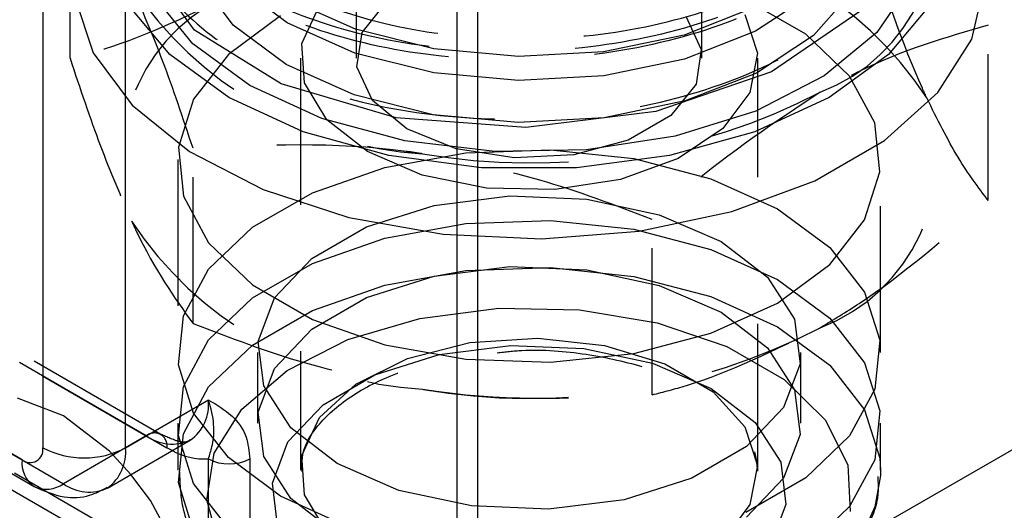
# Model space of a CAD drawing. Header units: inches. Extents: x 1907 to 2452, y -210 to -54.
# Tile 430 of 656: x 2003.22 to 2003.893, y -205.798 to -205.463. Entities that reach past the tile are written whole.
import ezdxf

# ---------------------------------------------------------------- set-up
doc = ezdxf.new("R2010")
doc.units = ezdxf.units.IN
doc.header["$LTSCALE"] = 0.5
doc.header["$MEASUREMENT"] = 0
doc.linetypes.add('HIDDEN', pattern=[0.225, 0.15, -0.075])
doc.layers.add('SID-M-H', color=4, linetype='HIDDEN')
doc.layers.add('SID-M-S', color=105, linetype='Continuous')

msp = doc.modelspace()

# ---------------------------------------------------------------- linework, layer by layer
at = {"layer": 'SID-M-H'}
for p, q in [((2003.4497, -205.19229), (2003.4497, -205.48965)), ((2003.68592, -205.48965), (2003.68592, -205.19229)), ((2003.30618, -205.74742), (2002.52837, -205.29839)), ((2003.31618, -205.74643), (2002.53836, -205.2974)), ((2002.54251, -205.30656), (2003.32033, -205.75558)), ((2002.4718, -205.33105), (2003.24961, -205.78007)), ((2003.25406, -205.48972), (2003.25406, -205.37001)), ((2003.33906, -205.47046), (2003.30543, -205.42463)), ((2003.36563, -205.46706), (2003.34225, -205.43586)), ((2003.40248, -205.46543), (2003.36655, -205.43869)), ((2003.82861, -205.43837), (2003.80547, -205.47201)), ((2003.87027, -205.47657), (2003.87936, -205.43802)), ((2003.25717, -205.44775), (2003.26987, -205.48596)), ((2003.33801, -205.47986), (2003.31152, -205.44706)), ((2003.4491, -205.4698), (2003.40291, -205.44911)), ((2003.75686, -205.47327), (2003.71592, -205.44963)), ((2003.7612, -205.44585), (2003.72244, -205.47123)), ((2003.78882, -205.44396), (2003.76209, -205.47425)), ((2002.6415, -205.45355), (2003.48285, -205.93926)), ((2003.32217, -205.48713), (2003.29398, -205.45334)), ((2003.41254, -205.47955), (2003.4246, -205.45358)), ((2003.45373, -205.472), (2003.47106, -205.45054)), ((2003.72204, -205.4549), (2003.67369, -205.47387)), ((2003.84164, -205.45334), (2003.81345, -205.48713)), ((2003.398, -205.46073), (2003.36229, -205.48704)), ((2003.67486, -205.46084), (2003.68547, -205.48371)), ((2003.71529, -205.45986), (2003.72395, -205.48628)), ((2003.79371, -205.45787), (2003.73342, -205.49884)), ((2003.40172, -205.49391), (2003.36563, -205.46706)), ((2003.44879, -205.48617), (2003.40248, -205.46543)), ((2003.50275, -205.4832), (2003.4491, -205.4698)), ((2003.88156, -205.58678), (2003.88156, -205.46708)), ((2003.47589, -205.92299), (2002.69807, -205.47396)), ((2003.39846, -205.50714), (2003.33906, -205.47046)), ((2003.45015, -205.49559), (2003.45373, -205.472)), ((2003.67369, -205.47387), (2003.61869, -205.4853)), ((2003.72244, -205.47123), (2003.67397, -205.49025)), ((2003.76209, -205.47425), (2003.72315, -205.49975)), ((2003.78681, -205.50187), (2003.75686, -205.47327)), ((2003.80547, -205.47201), (2003.76951, -205.50165)), ((2003.84703, -205.51309), (2003.87027, -205.47657)), ((2003.37689, -205.50825), (2003.33801, -205.47986)), ((2003.41429, -205.50642), (2003.41254, -205.47955)), ((2003.56049, -205.48848), (2003.50275, -205.4832)), ((2003.26987, -205.48596), (2003.29651, -205.5217)), ((2003.36267, -205.51645), (2003.32217, -205.48713)), ((2003.36229, -205.48704), (2003.33853, -205.51752)), ((2003.41156, -205.48965), (2003.41156, -205.77094)), ((2003.50258, -205.4996), (2003.44879, -205.48617)), ((2003.61869, -205.4853), (2003.56049, -205.48848)), ((2003.68547, -205.48371), (2003.6819, -205.5073)), ((2003.72395, -205.48628), (2003.71874, -205.513)), ((2003.72406, -205.77094), (2003.72406, -205.48965)), ((2003.81345, -205.48713), (2003.77295, -205.51645)), ((2003.44824, -205.51475), (2003.40172, -205.49391)), ((2003.46077, -205.51847), (2003.45015, -205.49559)), ((2003.67397, -205.49025), (2003.61882, -205.50171)), ((2003.56047, -205.5049), (2003.50258, -205.4996)), ((2003.61882, -205.50171), (2003.56047, -205.5049)), ((2003.73342, -205.49884), (2003.6544, -205.52613)), ((2003.72315, -205.49975), (2003.67445, -205.51885)), ((2003.76951, -205.50165), (2003.72268, -205.52571)), ((2003.80404, -205.53378), (2003.78681, -205.50187)), ((2003.42607, -205.53069), (2003.37689, -205.50825)), ((2003.47692, -205.53024), (2003.39846, -205.50714)), ((2003.42967, -205.5318), (2003.41429, -205.50642)), ((2003.6819, -205.5073), (2003.66456, -205.52876)), ((2003.41347, -205.53984), (2003.36267, -205.51645)), ((2003.50228, -205.52825), (2003.44824, -205.51475)), ((2003.71874, -205.513), (2003.70011, -205.53764)), ((2003.77295, -205.51645), (2003.72216, -205.53984)), ((2003.81073, -205.54587), (2003.84703, -205.51309)), ((2003.29651, -205.5217), (2003.33582, -205.55329)), ((2003.33853, -205.51752), (2003.32809, -205.5504)), ((2003.4843, -205.53786), (2003.46077, -205.51847)), ((2003.67445, -205.51885), (2003.61905, -205.53036)), ((2003.56556, -205.53691), (2003.47692, -205.53024)), ((2003.56043, -205.53356), (2003.50228, -205.52825)), ((2003.61905, -205.53036), (2003.56043, -205.53356)), ((2003.6544, -205.52613), (2003.56556, -205.53691)), ((2003.66456, -205.52876), (2003.63556, -205.5455)), ((2003.72268, -205.52571), (2003.6675, -205.54289)), ((2003.48289, -205.54599), (2003.42607, -205.53069)), ((2003.45733, -205.55343), (2003.42967, -205.5318)), ((2003.80753, -205.56714), (2003.80404, -205.53378)), ((2003.472, -205.55611), (2003.41347, -205.53984)), ((2003.5179, -205.55145), (2003.4843, -205.53786)), ((2003.6675, -205.54289), (2003.60694, -205.55225)), ((2003.72216, -205.53984), (2003.66363, -205.55611)), ((2003.70011, -205.53764), (2003.66973, -205.55802)), ((2003.32809, -205.5504), (2003.33159, -205.58376)), ((2003.54428, -205.55331), (2003.48289, -205.54599)), ((2003.63556, -205.5455), (2003.59838, -205.55551)), ((2003.76307, -205.57338), (2003.81073, -205.54587)), ((2003.33582, -205.55329), (2003.38599, -205.57927)), ((2003.33813, -205.67084), (2003.33813, -205.55114)), ((2003.4948, -205.5694), (2003.45733, -205.55343)), ((2003.46925, -205.56415), (2003.52452, -205.5542)), ((2003.53533, -205.56445), (2003.472, -205.55611)), ((2003.55752, -205.55757), (2003.5179, -205.55145)), ((2003.52452, -205.5542), (2003.58231, -205.55218)), ((2003.60694, -205.55225), (2003.54428, -205.55331)), ((2003.59838, -205.55551), (2003.55752, -205.55757)), ((2003.58231, -205.55218), (2003.63926, -205.55821)), ((2003.66363, -205.55611), (2003.60029, -205.56445)), ((2003.32765, -205.55877), (2003.32765, -205.69057)), ((2003.4197, -205.58144), (2003.46925, -205.56415)), ((2003.66973, -205.55802), (2003.6303, -205.57233)), ((2003.63926, -205.55821), (2003.69205, -205.57193)), ((2003.80797, -205.69057), (2003.80797, -205.55877)), ((2003.53876, -205.57828), (2003.4948, -205.5694)), ((2003.60029, -205.56445), (2003.53533, -205.56445)), ((2003.7971, -205.60001), (2003.80753, -205.56714)), ((2003.6303, -205.57233), (2003.58531, -205.57928)), ((2003.69205, -205.57193), (2003.73763, -205.59254)), ((2003.70629, -205.59433), (2003.76307, -205.57338)), ((2003.33159, -205.58376), (2003.34881, -205.61567)), ((2003.37876, -205.60507), (2003.4197, -205.58144)), ((2003.38599, -205.57927), (2003.44465, -205.59842)), ((2003.50294, -205.59017), (2003.55457, -205.58368)), ((2003.58531, -205.57928), (2003.53876, -205.57828)), ((2003.55457, -205.58368), (2003.60727, -205.58586)), ((2003.45657, -205.60478), (2003.50294, -205.59017)), ((2003.60727, -205.58586), (2003.65678, -205.59652)), ((2003.64303, -205.60775), (2003.70629, -205.59433)), ((2003.65678, -205.59652), (2003.69907, -205.6148)), ((2003.73763, -205.59254), (2003.77333, -205.61885)), ((2003.44465, -205.59842), (2003.50908, -205.60984)), ((2003.46925, -205.61237), (2003.52452, -205.60242)), ((2003.52452, -205.60242), (2003.58231, -205.60041)), ((2003.58231, -205.60041), (2003.63926, -205.60643)), ((2003.65188, -205.71938), (2003.65188, -205.59967)), ((2003.77333, -205.63049), (2003.7971, -205.60001)), ((2003.34881, -205.63367), (2003.37876, -205.60507)), ((2003.41921, -205.62635), (2003.45657, -205.60478)), ((2003.50908, -205.60984), (2003.57625, -205.613)), ((2003.57625, -205.613), (2003.64303, -205.60775)), ((2003.63926, -205.60643), (2003.69205, -205.62015)), ((2003.34881, -205.61567), (2003.37876, -205.64427)), ((2003.4197, -205.62966), (2003.46925, -205.61237)), ((2003.69907, -205.6148), (2003.73074, -205.63921)), ((2003.69205, -205.62015), (2003.73763, -205.64076)), ((2003.77333, -205.61885), (2003.7971, -205.64933)), ((2003.37876, -205.65329), (2003.4197, -205.62966)), ((2003.39389, -205.65312), (2003.41921, -205.62635)), ((2003.73763, -205.6568), (2003.77333, -205.63049)), ((2003.33159, -205.66558), (2003.34881, -205.63367)), ((2003.46925, -205.64451), (2003.52452, -205.63457)), ((2003.50294, -205.63839), (2003.55457, -205.6319)), ((2003.52452, -205.63457), (2003.58231, -205.63255)), ((2003.55457, -205.6319), (2003.60727, -205.63408)), ((2003.58231, -205.63255), (2003.63926, -205.63858)), ((2003.60727, -205.63408), (2003.65678, -205.64474)), ((2003.37876, -205.64427), (2003.4197, -205.6679)), ((2003.4197, -205.6618), (2003.46925, -205.64451)), ((2003.45657, -205.653), (2003.50294, -205.63839)), ((2003.63926, -205.63858), (2003.69205, -205.65229)), ((2003.65678, -205.64474), (2003.69907, -205.66302)), ((2003.73074, -205.63921), (2003.7492, -205.66779)), ((2003.73763, -205.64076), (2003.77333, -205.66707)), ((2003.7971, -205.64933), (2003.80753, -205.6822)), ((2003.34881, -205.68189), (2003.37876, -205.65329)), ((2003.38266, -205.68293), (2003.39389, -205.65312)), ((2003.41921, -205.67457), (2003.45657, -205.653)), ((2003.69205, -205.65229), (2003.73763, -205.67291)), ((2003.69205, -205.67741), (2003.73763, -205.6568)), ((2003.37876, -205.68544), (2003.4197, -205.6618)), ((2003.49313, -205.66726), (2003.54706, -205.6603)), ((2003.54706, -205.6603), (2003.6023, -205.6613)), ((2003.6023, -205.6613), (2003.65537, -205.6702)), ((2003.69907, -205.66302), (2003.73074, -205.68743)), ((2003.32809, -205.69894), (2003.33159, -205.66558)), ((2003.4197, -205.6679), (2003.46925, -205.68519)), ((2003.44389, -205.68175), (2003.49313, -205.66726)), ((2003.65537, -205.6702), (2003.70294, -205.68645)), ((2003.7492, -205.66779), (2003.75297, -205.69822)), ((2003.77333, -205.66707), (2003.7971, -205.69755)), ((2003.39389, -205.70134), (2003.41921, -205.67457)), ((2003.63926, -205.69113), (2003.69205, -205.67741)), ((2003.73763, -205.67291), (2003.77333, -205.69922)), ((2003.33159, -205.7138), (2003.34881, -205.68189)), ((2003.38642, -205.71335), (2003.38266, -205.68293)), ((2003.40243, -205.70284), (2003.44389, -205.68175)), ((2003.46925, -205.68519), (2003.52452, -205.69514)), ((2003.48468, -205.69456), (2003.52737, -205.68381)), ((2003.52737, -205.68381), (2003.57365, -205.6808)), ((2003.57365, -205.6808), (2003.61942, -205.6858)), ((2003.80753, -205.6822), (2003.80404, -205.71556)), ((2003.34881, -205.71404), (2003.37876, -205.68544)), ((2003.38218, -205.69057), (2003.38218, -205.73879)), ((2003.46238, -205.70571), (2003.50633, -205.69185)), ((2003.50633, -205.69185), (2003.55526, -205.68571)), ((2003.55526, -205.68571), (2003.60521, -205.68777)), ((2003.58231, -205.69715), (2003.63926, -205.69113)), ((2003.60521, -205.68777), (2003.65213, -205.69787)), ((2003.61942, -205.6858), (2003.6606, -205.69836)), ((2003.70294, -205.68645), (2003.74202, -205.709)), ((2003.73074, -205.68743), (2003.7492, -205.71601)), ((2003.75344, -205.73879), (2003.75344, -205.69057)), ((2003.44938, -205.7121), (2003.48468, -205.69456)), ((2003.52452, -205.69514), (2003.58231, -205.69715)), ((2003.65213, -205.69787), (2003.69222, -205.7152)), ((2003.6606, -205.69836), (2003.69353, -205.71738)), ((2003.75297, -205.69822), (2003.74174, -205.72802)), ((2003.7971, -205.69755), (2003.80753, -205.73042)), ((2003.33853, -205.73182), (2003.32809, -205.69894)), ((2003.37137, -205.72923), (2003.40243, -205.70284)), ((2003.38266, -205.73115), (2003.39389, -205.70134)), ((2003.77333, -205.69922), (2003.7971, -205.72969)), ((2003.4246, -205.73487), (2003.44938, -205.7121)), ((2003.42697, -205.72615), (2003.46238, -205.70571)), ((2003.74202, -205.709), (2003.77015, -205.73647)), ((2003.32809, -205.74716), (2003.33159, -205.7138)), ((2003.33159, -205.74595), (2003.34881, -205.71404)), ((2003.40489, -205.74193), (2003.38642, -205.71335)), ((2003.69222, -205.7152), (2003.72223, -205.73834)), ((2003.69353, -205.71738), (2003.71529, -205.74115)), ((2003.7492, -205.71601), (2003.75297, -205.74644)), ((2003.80404, -205.71556), (2003.78681, -205.74747)), ((2003.24961, -205.73371), (2003.21818, -205.72162)), ((2003.36229, -205.76229), (2003.33853, -205.73182)), ((2003.35265, -205.75925), (2003.37137, -205.72923)), ((2003.38642, -205.76157), (2003.38266, -205.73115)), ((2003.40297, -205.75152), (2003.42697, -205.72615)), ((2003.74174, -205.72802), (2003.71642, -205.75479)), ((2003.7971, -205.72969), (2003.80753, -205.76257)), ((2003.80753, -205.73042), (2003.80404, -205.76378)), ((2003.28105, -205.75792), (2003.24961, -205.73371)), ((2003.32765, -205.73879), (2003.32765, -205.77094)), ((2003.41254, -205.76084), (2003.4246, -205.73487)), ((2003.72223, -205.73834), (2003.73973, -205.76542)), ((2003.77015, -205.73647), (2003.78557, -205.7671)), ((2003.80797, -205.77094), (2003.80797, -205.73879)), ((2003.43655, -205.76635), (2003.40489, -205.74193)), ((2003.71529, -205.74115), (2003.72395, -205.76757)), ((2003.30618, -205.74742), (2003.24961, -205.78007)), ((2003.32809, -205.77931), (2003.33159, -205.74595)), ((2003.33853, -205.78004), (2003.32809, -205.74716)), ((2003.39233, -205.77977), (2003.40297, -205.75152)), ((2003.75297, -205.74644), (2003.74174, -205.77624)), ((2003.78681, -205.74747), (2003.75686, -205.77607)), ((2003.29567, -205.77377), (2003.28105, -205.75792)), ((2003.32386, -205.7575), (2003.32033, -205.75558)), ((2003.34745, -205.79101), (2003.35265, -205.75925)), ((2003.71642, -205.75479), (2003.67906, -205.77636)), ((2003.398, -205.7886), (2003.36229, -205.76229)), ((2003.40489, -205.79015), (2003.38642, -205.76157)), ((2003.41429, -205.78771), (2003.41254, -205.76084)), ((2003.73973, -205.76542), (2003.7433, -205.79426)), ((2003.80404, -205.76378), (2003.78681, -205.79569)), ((2003.80753, -205.76257), (2003.80797, -205.77094)), ((2003.47885, -205.78462), (2003.43655, -205.76635)), ((2003.72395, -205.76757), (2003.71874, -205.79429)), ((2003.78557, -205.7671), (2003.78731, -205.79899)), ((2003.80797, -205.77094), (2003.80789, -205.77451)), ((2003.33853, -205.81219), (2003.32809, -205.77931)), ((2003.67906, -205.77636), (2003.63268, -205.79098)), ((2003.75686, -205.77607), (2003.71592, -205.79971)), ((2003.74174, -205.77624), (2003.71642, -205.80301)), ((2003.80789, -205.77451), (2003.80404, -205.79593)), ((2003.36229, -205.81052), (2003.33853, -205.78004)), ((2003.3959, -205.8086), (2003.39233, -205.77977)), ((2003.52835, -205.79528), (2003.47885, -205.78462)), ((2003.35609, -205.82252), (2003.34745, -205.79101)), ((2003.44357, -205.80922), (2003.398, -205.7886)), ((2003.43655, -205.81457), (2003.40489, -205.79015)), ((2003.42967, -205.81309), (2003.41429, -205.78771)), ((2003.63268, -205.79098), (2003.58106, -205.79746)), ((2003.58106, -205.79746), (2003.52835, -205.79528)), ((2003.71874, -205.79429), (2003.70011, -205.81893)), ((2003.7433, -205.79426), (2003.73265, -205.82251)), ((2003.78681, -205.79569), (2003.75686, -205.82429)), ((2003.80404, -205.79593), (2003.79459, -205.81656))]:
    msp.add_line(p, q, dxfattribs=at)
for centre, radius, start, end in [((2003.72292, -205.3972), 0.12367, 290.74208, 19.461), ((2003.62524, -205.65824), 0.25679, 33.43888, 86.5665), ((2003.51039, -205.29856), 0.25679, 213.43888, 266.5665), ((2003.4127, -205.55959), 0.12367, 110.74208, 199.461), ((2003.56829, -205.12934), 0.43181, 260.2289, 297.35717), ((2003.72292, -205.55794), 0.12367, 290.74208, 19.461), ((2003.51039, -205.45929), 0.25679, 213.43888, 266.5665), ((2003.56829, -205.29008), 0.43181, 260.2289, 297.35717), ((2003.3117, -205.75418), 0.00873, 350.78596, 129.20329), ((2003.32376, -205.72288), 0.03018, 234.38242, 294.30712), ((2003.2379, -205.76371), 0.02012, 245.73229, 305.61414), ((2003.26711, -205.75628), 0.02953, 233.67935, 295.26382)]:
    msp.add_arc(centre, radius, start, end, dxfattribs=at)
for points, knots in [([(2003.47629, -205.20803), (2003.4544, -205.21257), (2003.40463, -205.22288), (2003.34584, -205.25674), (2003.30632, -205.30152), (2003.2967, -205.3516), (2003.3176, -205.40042), (2003.36676, -205.44237), (2003.43858, -205.47239), (2003.52495, -205.48683), (2003.61609, -205.48381), (2003.70172, -205.46339), (2003.77217, -205.42762), (2003.8195, -205.38028), (2003.83838, -205.32642), (2003.82667, -205.27198), (2003.78585, -205.22229), (2003.72004, -205.18477), (2003.66216, -205.16398), (2003.62855, -205.16163), (2003.62465, -205.16135)], [0, 0, 0, 0, 0.046517, 0.10578, 0.165022, 0.224244, 0.283446, 0.342627, 0.401787, 0.460927, 0.520047, 0.579145, 0.638223, 0.697281, 0.756317, 0.815333, 0.874329, 0.933303, 0.992258, 1, 1, 1, 1]), ([(2003.70234, -205.18736), (2003.70795, -205.18894), (2003.74092, -205.19819), (2003.78619, -205.22983), (2003.82756, -205.27825), (2003.83847, -205.33311), (2003.81917, -205.38681), (2003.77141, -205.43404), (2003.70067, -205.46959), (2003.61489, -205.48978), (2003.52373, -205.49256), (2003.43749, -205.47791), (2003.36588, -205.4477), (2003.31706, -205.40569), (2003.29627, -205.35666), (2003.30724, -205.30585), (2003.342, -205.26306), (2003.38267, -205.24526), (2003.39816, -205.23849)], [0, 0, 0, 0, 0.013694, 0.080426, 0.147182, 0.213961, 0.280764, 0.347589, 0.414439, 0.481311, 0.548207, 0.615126, 0.682068, 0.749034, 0.816022, 0.883034, 0.955459, 1, 1, 1, 1]), ([(2003.52489, -205.21388), (2003.50494, -205.21571), (2003.4586, -205.21995), (2003.39672, -205.24386), (2003.35125, -205.27677), (2003.32551, -205.31614), (2003.32144, -205.35863), (2003.3448, -205.4031), (2003.39335, -205.44072), (2003.46201, -205.46705), (2003.54326, -205.47884), (2003.62812, -205.47441), (2003.70708, -205.45389), (2003.77123, -205.41925), (2003.81324, -205.37401), (2003.82808, -205.32304), (2003.81484, -205.27405), (2003.77852, -205.23306), (2003.7404, -205.20544), (2003.71046, -205.19606), (2003.7023, -205.19351)], [0, 0, 0, 0, 0.044062, 0.102332, 0.160911, 0.2058, 0.265235, 0.324681, 0.384452, 0.444544, 0.504955, 0.565682, 0.62672, 0.688066, 0.749721, 0.8117, 0.874002, 0.927072, 0.980137, 1, 1, 1, 1]), ([(2003.42872, -205.26409), (2003.40831, -205.27136), (2003.36275, -205.2876), (2003.31714, -205.3282), (2003.29498, -205.37697), (2003.30413, -205.42741), (2003.34292, -205.473), (2003.4071, -205.50847), (2003.48938, -205.52952), (2003.58045, -205.5335), (2003.67004, -205.5197), (2003.74802, -205.48942), (2003.8056, -205.44582), (2003.8363, -205.39353), (2003.83663, -205.33828), (2003.80674, -205.28566), (2003.74941, -205.24275), (2003.68952, -205.21604), (2003.64921, -205.21059), (2003.63846, -205.20913)], [0, 0, 0, 0, 0.050268, 0.112238, 0.174186, 0.236112, 0.298018, 0.359902, 0.421765, 0.483606, 0.545427, 0.607226, 0.669003, 0.730759, 0.792493, 0.854206, 0.915897, 0.977567, 1, 1, 1, 1]), ([(2003.83953, -205.356), (2003.84052, -205.35817), (2003.85472, -205.38904), (2003.86863, -205.42948), (2003.88156, -205.46708)], [0, 0, 0, 0, 0.070219, 1, 1, 1, 1]), ([(2003.83953, -205.51674), (2003.83853, -205.51457), (2003.82434, -205.4837), (2003.81043, -205.44326), (2003.79749, -205.40566)], [0, 0, 0, 0, 0.070219, 1, 1, 1, 1]), ([(2003.33813, -205.55114), (2003.33131, -205.5307), (2003.31753, -205.48944), (2003.30328, -205.45662), (2003.2961, -205.44006)], [0, 0, 0, 0, 0.495458, 1, 1, 1, 1]), ([(2003.3689, -205.44394), (2003.3381, -205.45911), (2003.29923, -205.47827), (2003.26184, -205.48775), (2003.25406, -205.48972)], [0, 0, 0, 0, 0.79216, 1, 1, 1, 1]), ([(2003.88156, -205.46708), (2003.85237, -205.47552), (2003.81449, -205.48647), (2003.77563, -205.50793), (2003.76672, -205.51286)], [0, 0, 0, 0, 0.770633, 1, 1, 1, 1]), ([(2003.25406, -205.48972), (2003.26089, -205.51016), (2003.27467, -205.55142), (2003.28891, -205.58424), (2003.2961, -205.6008)], [0, 0, 0, 0, 0.495458, 1, 1, 1, 1]), ([(2003.76672, -205.51286), (2003.73592, -205.53324), (2003.69704, -205.55898), (2003.65965, -205.59267), (2003.65188, -205.59967)], [0, 0, 0, 0, 0.79216, 1, 1, 1, 1]), ([(2003.88156, -205.58678), (2003.87473, -205.57781), (2003.86096, -205.5597), (2003.84671, -205.53114), (2003.83953, -205.51674)], [0, 0, 0, 0, 0.495458, 1, 1, 1, 1]), ([(2003.49501, -205.55489), (2003.49129, -205.55433), (2003.43831, -205.54643), (2003.3864, -205.54887), (2003.33813, -205.55114)], [0, 0, 0, 0, 0.070219, 1, 1, 1, 1]), ([(2003.65188, -205.59967), (2003.6264, -205.58999), (2003.57498, -205.57047), (2003.52183, -205.56011), (2003.49501, -205.55489)], [0, 0, 0, 0, 0.495458, 1, 1, 1, 1]), ([(2003.76672, -205.67359), (2003.77563, -205.66823), (2003.81449, -205.64483), (2003.85237, -205.61205), (2003.88156, -205.58678)], [0, 0, 0, 0, 0.229367, 1, 1, 1, 1]), ([(2003.2961, -205.6008), (2003.29709, -205.60292), (2003.31129, -205.63321), (2003.3252, -205.65271), (2003.33813, -205.67084)], [0, 0, 0, 0, 0.070219, 1, 1, 1, 1]), ([(2003.33813, -205.67084), (2003.36361, -205.68052), (2003.41503, -205.70005), (2003.46819, -205.7104), (2003.49501, -205.71562)], [0, 0, 0, 0, 0.495458, 1, 1, 1, 1]), ([(2003.65188, -205.71938), (2003.65965, -205.71741), (2003.69704, -205.70793), (2003.73592, -205.68877), (2003.76672, -205.67359)], [0, 0, 0, 0, 0.20784, 1, 1, 1, 1]), ([(2003.41268, -205.77168), (2003.41256, -205.7673), (2003.4123, -205.75692), (2003.42318, -205.73889), (2003.44557, -205.7191), (2003.47894, -205.70304), (2003.51353, -205.69299), (2003.53706, -205.69134), (2003.54604, -205.69071)], [0, 0, 0, 0, 0.132695, 0.314026, 0.508633, 0.696591, 0.884189, 1, 1, 1, 1]), ([(2003.54604, -205.69071), (2003.5516, -205.69007), (2003.57162, -205.68776), (2003.60725, -205.6909), (2003.64833, -205.69989), (2003.6829, -205.71493), (2003.70781, -205.73369), (2003.7221, -205.75347), (2003.72328, -205.76557), (2003.72387, -205.77157)], [0, 0, 0, 0, 0.061333, 0.220692, 0.379663, 0.537268, 0.692998, 0.848012, 1, 1, 1, 1]), ([(2003.49501, -205.71562), (2003.49873, -205.71618), (2003.5517, -205.72408), (2003.60361, -205.72164), (2003.65188, -205.71938)], [0, 0, 0, 0, 0.070219, 1, 1, 1, 1]), ([(2003.33618, -205.7501), (2003.33594, -205.75033), (2003.33445, -205.75174), (2003.32988, -205.75247), (2003.32047, -205.74832), (2003.31618, -205.74643)], [0, 0, 0, 0, 0.094097, 0.587212, 1, 1, 1, 1]), ([(2003.32886, -205.77201), (2003.32917, -205.78061), (2003.32989, -205.80057), (2003.34553, -205.82999), (2003.36967, -205.85715), (2003.39186, -205.87142), (2003.40207, -205.87799)], [0, 0, 0, 0, 0.207701, 0.481731, 0.761542, 1, 1, 1, 1]), ([(2003.79533, -205.81614), (2003.8, -205.80756), (2003.80718, -205.79436), (2003.80651, -205.78013), (2003.80628, -205.77514)], [0, 0, 0, 0, 0.650212, 1, 1, 1, 1])]:
    msp.add_open_spline(points, degree=3, knots=knots, dxfattribs=at)
at = {"layer": 'SID-M-S'}
for p, q in [((2003.53246, -204.20416), (2003.53246, -205.96789)), ((2003.51831, -204.25724), (2003.51831, -205.89849)), ((2006.03562, -204.52285), (2003.53246, -205.96789)), ((2003.23547, -204.66141), (2003.23547, -205.75557)), ((2003.29204, -205.75557), (2003.29204, -204.66141)), ((2003.22133, -205.76374), (2002.72971, -205.47993)), ((2002.71747, -205.4864), (2003.22962, -205.78205)), ((2003.29204, -205.75557), (2003.34861, -205.72292)), ((2003.27961, -205.78304), (2003.33618, -205.75039)), ((2003.34861, -205.98013), (2003.34861, -205.76316)), ((2003.37689, -205.76316), (2003.37689, -205.98013)), ((2003.30908, -205.79163), (2003.29567, -205.77377)), ((2003.33065, -205.83118), (2003.30908, -205.79163))]:
    msp.add_line(p, q, dxfattribs=at)
for centre, radius, start, end in [((2003.31921, -205.72616), 0.02958, 305.01333, 6.29885), ((2003.22685, -205.75697), 0.00873, 230.79671, 9.21404), ((2003.26376, -205.70098), 0.06148, 242.60967, 297.39033), ((2003.26196, -205.75852), 0.03023, 305.96857, 5.59677), ((2003.34642, -205.71583), 0.04738, 241.57292, 272.65206), ((2003.24035, -205.76616), 0.01918, 172.74015, 235.98365), ((2003.36275, -205.73586), 0.03074, 242.60967, 297.39033)]:
    msp.add_arc(centre, radius, start, end, dxfattribs=at)
for points, knots in [([(2003.34861, -205.72292), (2003.34865, -205.72294), (2003.3543, -205.7262), (2003.36447, -205.73224), (2003.37504, -205.74555), (2003.37634, -205.75793), (2003.37689, -205.76316)], [0, 0, 0, 0, 0.003061, 0.413272, 0.752251, 1, 1, 1, 1]), ([(2003.34861, -205.76316), (2003.3495, -205.76031), (2003.35189, -205.7527), (2003.35287, -205.74306), (2003.35153, -205.73198), (2003.34911, -205.72436), (2003.34863, -205.72298), (2003.34861, -205.72292)], [0, 0, 0, 0, 0.1942744, 0.5202708, 0.9149486, 0.9958412, 1, 1, 1, 1]), ([(2003.22962, -205.78205), (2003.23627, -205.78496), (2003.24826, -205.7902), (2003.26648, -205.78943), (2003.27555, -205.78457), (2003.27947, -205.78248)], [0, 0, 0, 0, 0.415202, 0.747493, 1, 1, 1, 1])]:
    msp.add_open_spline(points, degree=3, knots=knots, dxfattribs=at)

doc.saveas('drawing.dxf')
